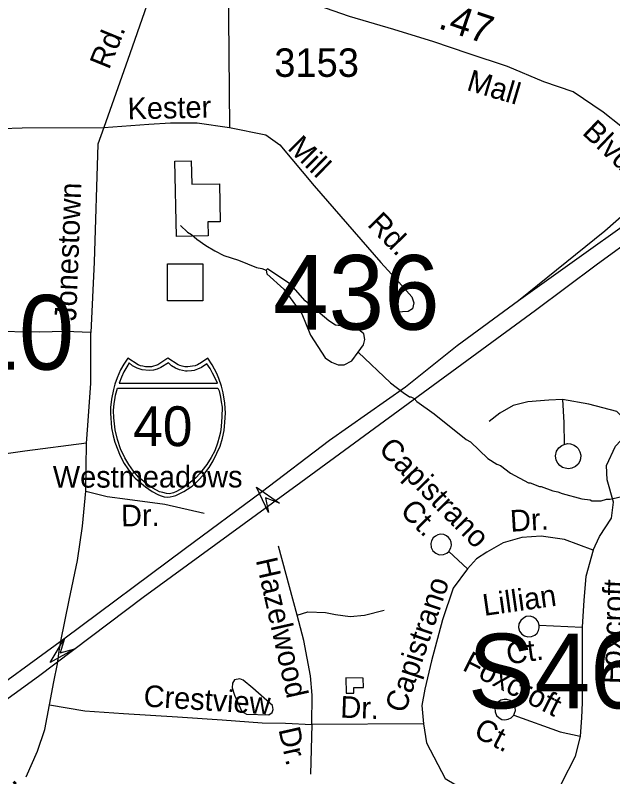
# Model space of a CAD drawing. Extents: x 1547597 to 1699558, y 810033 to 920809.
# Drawn here: x 1603536 to 1606161, y 843955 to 847300 of the extents above; entities that cross this region are included whole.
import ezdxf

# ---------------------------------------------------------------- set-up
doc = ezdxf.new("R2010")
doc.units = 0
for name, color, linetype in [('Exist Cultural Warehouse Building Footprint', 7, 'Continuous'), ('Exist Hydrographic Misc Water Feature', 7, 'Continuous'), ('Exist Road Non-System Type 51', 7, 'Continuous'), ('Exist Road Non-System Type 51 Label', 7, 'Continuous'), ('Exist Road Primary Interstate Divided Center Attributed', 7, 'Continuous'), ('Exist Road Primary Interstate Shield CELL', 7, 'Continuous'), ('Exist Road Primary Interstate Shield Number Label', 7, 'Continuous'), ('Exist Road Primary Interstate Structure Ovrhead Sign Attributed CELL', 7, 'Continuous'), ('Exist Road Primary Interstate Structure Ovrhead Sign Number Label', 7, 'Continuous'), ('Exist Road Primary US Structure Non-Sys NCDOT Attributed CELL', 7, 'Continuous'), ('Exist Road Secondary Mileage Hundredths English Label', 7, 'Continuous'), ('Exist Road Secondary Structure Culvert Number Label', 7, 'Continuous'), ('Exist Road Secondary Structure Standard Bridge Number Label', 7, 'Continuous'), ('Exist Road Secondary Type 51 Attributed', 7, 'Continuous'), ('Exist Road Secondary Type 51 Label', 7, 'Continuous'), ('Exist Road Secondary Type 51 Number Label', 7, 'Continuous')]:
    doc.layers.add(name, color=color, linetype=linetype)

msp = doc.modelspace()

# ---------------------------------------------------------------- linework, layer by layer
at = {"layer": 'Exist Cultural Warehouse Building Footprint'}
for points in [[(1604244.6, 846327.6), (1604237.1, 846658.4), (1604309.3, 846660.1), (1604311.7, 846557.1), (1604433, 846559.9), (1604436.9, 846392.8), (1604382, 846391.6), (1604383.4, 846330.8)], [(1604204.7, 846207.4), (1604360.2, 846207.4), (1604360.2, 846045.8), (1604204.7, 846045.8)]]:
    msp.add_lwpolyline(points, close=True, dxfattribs=at)
at = {"layer": 'Exist Hydrographic Misc Water Feature'}
for points in [[(1604262.4, 846376.1), (1604292.4, 846347.3), (1604310.3, 846337), (1604334, 846316.7), (1604373.5, 846288.2), (1604413.2, 846265.6), (1604452.9, 846245.1), (1604516.7, 846224.2), (1604596.1, 846191.1), (1604620, 846186.8), (1604638.1, 846179.3)], [(1605042.4, 845819.7), (1605066, 845851.8), (1605071.1, 845875.7), (1605067.3, 845900.5), (1605043.5, 845919.8), (1605008.2, 845930.2), (1604943.1, 845938.3), (1604913.5, 845957.6), (1604809.6, 846044.7), (1604746.8, 846117.3), (1604644.3, 846185.4), (1604638.1, 846179.3)], [(1604638.1, 846179.3), (1604641.6, 846164), (1604715.3, 846097), (1604795.7, 845987.9), (1604833.6, 845894.1), (1604897.7, 845794.3), (1604925.5, 845775.8), (1604954.3, 845764.7), (1604980.8, 845764.4), (1605014.8, 845782.2), (1605042.4, 845819.7)], [(1605042.4, 845819.7), (1605184.8, 845685), (1605240.3, 845642.2), (1605268, 845623.9), (1605274, 845623.8), (1605287.9, 845615.6), (1605299.7, 845603.4), (1605376.9, 845548.4), (1605517.3, 845436.4), (1605535.2, 845426.2), (1605612, 845353.1), (1605651.7, 845328.5), (1605667.6, 845322.3), (1605711.2, 845287.7), (1605790.5, 845246.6), (1605798.5, 845246.5), (1605838.3, 845230), (1605846.3, 845229.9), (1605898, 845211.2), (1605919.9, 845206.8), (1605937.8, 845198.6), (1606025.4, 845175.4), (1606061.3, 845170.9), (1606069.3, 845166.8), (1606109.3, 845166.2), (1606133.4, 845173.9), (1606149.4, 845173.7), (1606213.5, 845188.8)], [(1604580.2, 844344.1), (1604537.4, 844379.8), (1604522.3, 844385.4), (1604499.5, 844380.2), (1604490, 844366.5), (1604488.9, 844345.2), (1604498.8, 844313.8), (1604531, 844241.7), (1604551.3, 844229.4), (1604650.3, 844227), (1604664.2, 844236.6), (1604669.6, 844250.4), (1604666.2, 844267.4), (1604580.2, 844344.1)], [(1604989, 844321.9), (1605023.5, 844321.5), (1605022.9, 844346.6), (1605065.3, 844346.4), (1605064.6, 844388.2), (1604988.2, 844389.7), (1604989, 844321.9)]]:
    msp.add_lwpolyline(points, dxfattribs=at)
at = {"layer": 'Exist Road Non-System Type 51'}
msp.add_line((1603845.8, 845209.1), (1603848.8, 845419.5), dxfattribs=at)
for points in [[(1604179.3, 847529.3), (1604040.1, 847129.7), (1603925.9, 846807)], [(1604471.8, 847454.2), (1604477.1, 846806.5)], [(1602957.3, 846794.1), (1603296.7, 846795.8), (1603567, 846805), (1603925.9, 846807)], [(1603925.9, 846807), (1603899, 846733), (1603882.2, 846215.4), (1603867.9, 845906.7)], [(1603925.9, 846807), (1604122.6, 846821), (1604218.5, 846826.9), (1604334.7, 846826.9), (1604477.1, 846806.5)], [(1604477.1, 846806.5), (1604636.9, 846774.5), (1604697.9, 846730.9), (1604849, 846550.6), (1605142.6, 846213.2), (1605220.7, 846126.8), (1605278.8, 846062.8), (1605287.6, 846036.7), (1605281.7, 846010.5), (1605261.4, 845998.9), (1605212, 845996)], [(1603867.9, 845906.7), (1603756.2, 845910.1), (1603641.2, 845907.1), (1603424.1, 845910.4), (1603306, 845910.8), (1603175.2, 845914.7), (1603025, 845909.6), (1602865.4, 845911.2)], [(1603848.8, 845419.5), (1603855.6, 845498.1), (1603867.6, 845683.1), (1603867.9, 845906.7)], [(1605940.5, 845611.2), (1605879.3, 845609.4), (1605787.6, 845601.6), (1605723.5, 845586.1), (1605664.8, 845552.3), (1605618.4, 845514.8)], [(1605940.5, 845611.2), (1605945.9, 845510.6), (1605946.7, 845414.7)], [(1606262.1, 845479.1), (1606177.9, 845558.8), (1606056.2, 845591.6), (1605940.5, 845611.2)], [(1606074.9, 844949.8), (1606103, 845010.7), (1606154.5, 845090.3), (1606163.8, 845160.6), (1606135.7, 845259), (1606133.4, 845322.2), (1606173.2, 845406.5), (1606217.6, 845455.7), (1606262.1, 845479.1)], [(1603848.8, 845419.5), (1603579.1, 845384.8), (1603384.2, 845357), (1603297.2, 845325.6), (1603217.1, 845259.4), (1603154.5, 845154.9), (1603144.1, 844987.8), (1603164.9, 844496.7), (1603168.4, 844371.3), (1603154.5, 844301.6), (1603116.2, 844238.9), (1602987.4, 844120.5), (1602744.3, 843955.3)], [(1605946.7, 845414.7), (1605961.4, 845418), (1605975.2, 845416.7), (1605990.9, 845411.6), (1606001.2, 845404.4), (1606009, 845396.8), (1606016.1, 845382.5), (1606020.2, 845367.4), (1606019.3, 845351.2), (1606016.1, 845340.9), (1606008.6, 845328.2), (1605996.8, 845318.3), (1605981.2, 845309.8), (1605966.2, 845306.9), (1605951.8, 845309.6), (1605939.7, 845313.6), (1605928.2, 845321.8), (1605919, 845332), (1605911.9, 845345.8), (1605909.3, 845364.9), (1605913.7, 845385.2), (1605924, 845400.2), (1605936.2, 845409.9), (1605946.7, 845414.7)], [(1603737.2, 844550.3), (1603772.4, 844731.2), (1603810.4, 844904.4), (1603831.4, 845055), (1603845.8, 845209.1)], [(1603845.8, 845209.1), (1603940.4, 845186.2), (1604029.3, 845174.3), (1604193.4, 845152.5), (1604365.4, 845113)], [(1605443.9, 844950.2), (1605449.3, 844959.7), (1605451.6, 844971.7), (1605450.5, 844985.7), (1605446.3, 844996.4), (1605439.5, 845005.9), (1605430.2, 845013.3), (1605418.9, 845018.6), (1605404.7, 845020.1), (1605392.9, 845017.9), (1605381.8, 845012.3), (1605372.2, 845004.7), (1605364.7, 844991.5), (1605360.9, 844979.7), (1605362.9, 844962.5), (1605371, 844946.5), (1605383.6, 844936.4), (1605397.5, 844929.8), (1605416.7, 844930.6), (1605431.5, 844937.3), (1605440.4, 844944.5), (1605443.9, 844950.2)], [(1606074.9, 844949.8), (1605948.6, 844997.1), (1605845.6, 845011.1), (1605761.3, 845006.4), (1605679.4, 844983), (1605606.9, 844940.9), (1605562.4, 844912.7), (1605522.6, 844868.2)], [(1604775, 844665.3), (1604693.1, 844967.4)], [(1605440.4, 844944.5), (1605522.6, 844868.2)], [(1606074.9, 844949.8), (1606042.5, 844834), (1606033.1, 844730.9), (1606026.1, 844611.5)], [(1605522.6, 844868.2), (1605459.7, 844782.5), (1605412.9, 844644.3), (1605363.8, 844463.9), (1605335.7, 844339.8), (1605321.6, 844267.2), (1605328.7, 844187.5)], [(1604775, 844665.3), (1604821.8, 844679.3), (1604899, 844677), (1604943.5, 844667.6), (1605006.7, 844658.2), (1605069.9, 844665.3), (1605156.5, 844686.3)], [(1604838.2, 844183.8), (1604840.5, 844313.9), (1604833.5, 844398.2), (1604803.1, 844552.8), (1604775, 844665.3)], [(1605833.9, 844597.1), (1605837.1, 844609.3), (1605837.7, 844620.1), (1605832.8, 844635), (1605824.7, 844646.5), (1605810.8, 844655.4), (1605798.3, 844659.9), (1605780.5, 844658.4), (1605768.1, 844652.1), (1605756.1, 844640.5), (1605748.6, 844626.7), (1605747.1, 844610.5), (1605751.4, 844595), (1605761.5, 844581), (1605773.1, 844573.3), (1605786.9, 844569.1), (1605803.7, 844570.3), (1605818.8, 844576.6), (1605828.8, 844585.6), (1605833.9, 844597.1)], [(1605837.7, 844620.1), (1606026.1, 844611.5)], [(1606026.1, 844611.5), (1606026.1, 844281.2), (1606023.8, 844213.3), (1606016.8, 844133.6)], [(1603721.4, 844451), (1603729.4, 844507.2), (1603737.2, 844550.3)], [(1603686.3, 844270.2), (1603705.7, 844371.5), (1603721.4, 844451)], [(1603584.8, 843954.3), (1603634.2, 844067.9), (1603666.6, 844162.3), (1603686.3, 844270.2)], [(1603686.3, 844270.2), (1603842.1, 844244.5), (1604011.7, 844232.3), (1604249.2, 844217.3), (1604444.8, 844204.9), (1604620.4, 844192.3), (1604723.6, 844189.7), (1604838.2, 844183.8)], [(1605729.6, 844234.7), (1605732.8, 844246.2), (1605732, 844257), (1605728.1, 844268.7), (1605720.3, 844281.1), (1605709.7, 844289.1), (1605695.6, 844294.2), (1605683, 844293.9), (1605669.7, 844291.9), (1605656.3, 844282.2), (1605647.7, 844270.4), (1605642.8, 844257.3), (1605643.7, 844240.4), (1605650.5, 844224.1), (1605661.9, 844213.2), (1605674, 844207), (1605687.2, 844204.5), (1605701.8, 844207.4), (1605714.8, 844214), (1605725.8, 844224.8), (1605729.6, 844234.7)], [(1605725.8, 844224.8), (1605930.2, 844152.4), (1606016.8, 844133.6)], [(1604838.2, 844183.8), (1604833.5, 843966)], [(1605328.7, 844187.5), (1604838.2, 844183.8)], [(1605328.7, 844187.5), (1605342.7, 844104.3), (1605424.7, 843947.3), (1605551, 843872.4), (1605684.5, 843825.5), (1605855.3, 843764.6)], [(1606016.8, 844133.6), (1605995.7, 844043.4), (1605934.9, 843926.3), (1605892.8, 843837.3), (1605855.3, 843764.6)]]:
    msp.add_lwpolyline(points, dxfattribs=at)
at = {"layer": 'Exist Road Primary Interstate Divided Center Attributed'}
for points in [[(1606440, 846611.4), (1606221.9, 846435.9), (1606126, 846351.6), (1605745.9, 846045.7)], [(1606488.4, 846575.3), (1605745.9, 846045.7)], [(1599818.8, 841557.2), (1600350.6, 841958.7), (1600867.3, 842325.9), (1601449.6, 842758.1), (1601878.4, 843077.8), (1602246.6, 843349.2), (1602589.3, 843620.3), (1603002.8, 843931.6), (1603315.8, 844163.3), (1603639.1, 844396.2), (1604098, 844743.9), (1604791.3, 845249.5), (1605821.1, 846004.6), (1606087, 846204), (1606465.8, 846478.6), (1606544.1, 846528.1)], [(1605745.9, 846045.7), (1605477.1, 845848.1), (1605250.2, 845666.6), (1604916.7, 845432.5), (1604616.6, 845203.2), (1604283.9, 844957.6), (1603749.2, 844559)], [(1603749.2, 844559), (1603350.9, 844269.7), (1602985.4, 844007.7), (1602205.2, 843461.8), (1601812.4, 843177.9), (1600912.8, 842516.1), (1600254.5, 842037.9), (1599906.5, 841775.8), (1599790.2, 841685.6), (1598872.7, 840996.7), (1598523.5, 840738.7), (1598308.7, 840589.9)]]:
    msp.add_lwpolyline(points, dxfattribs=at)
at = {"layer": 'Exist Road Primary Interstate Shield CELL'}
for points in [[(1604207.1, 845183.2), (1604216.6, 845184.1), (1604229.3, 845186.6), (1604241.7, 845190.7), (1604255.8, 845196.9), (1604276.6, 845208.5), (1604293.4, 845218.3), (1604312.7, 845231.3), (1604338.9, 845255), (1604364.9, 845282.4), (1604387.9, 845313.5), (1604406.1, 845342.5), (1604422.2, 845375.6), (1604435.6, 845406.5), (1604446.3, 845441.9), (1604453.4, 845476.1), (1604456.9, 845511.8), (1604459.3, 845551.4), (1604456.6, 845595.9), (1604448.9, 845641.5), (1604441.6, 845669.8), (1604430.6, 845703.8), (1604421.6, 845725.4), (1604400.8, 845763.9), (1604382, 845793.5), (1604354.8, 845774.3), (1604337, 845764.9), (1604326.2, 845760), (1604315, 845757.8), (1604294.5, 845755.3), (1604281.6, 845755.9), (1604269.7, 845758.6), (1604259.6, 845760.8), (1604251.3, 845764.9), (1604207.1, 845793.5), (1604162.8, 845764.9), (1604153.5, 845760.6), (1604144, 845758.6), (1604134.9, 845756.1), (1604119.7, 845755.3), (1604108.2, 845755.7), (1604096.3, 845757.8), (1604086.9, 845759.8), (1604076.4, 845764.9), (1604031.3, 845793.5), (1604013.6, 845767.8), (1603999.1, 845742.3), (1603983.7, 845706.4), (1603974.2, 845678.6), (1603967.4, 845655.7), (1603959, 845613.8), (1603954.7, 845577.2), (1603954, 845551.4), (1603958.7, 845486.8), (1603965.8, 845452.5), (1603973, 845424.7), (1603996.9, 845364.7), (1604014.8, 845331), (1604030.2, 845306.9), (1604051.8, 845279.7), (1604063.5, 845266.8), (1604108.3, 845227.6), (1604138.2, 845207.1), (1604162.1, 845194.2), (1604173.4, 845190), (1604190.9, 845185.1)], [(1604036.7, 845772.7), (1604025.7, 845755.8), (1604013, 845733), (1604002.9, 845709.3), (1603992.5, 845683.1), (1604424.1, 845683), (1604414, 845705.4), (1604403.3, 845727.9), (1604392, 845748.5), (1604378.3, 845768.4), (1604354.1, 845753.1), (1604336.5, 845744.8), (1604322.3, 845739.9), (1604310.3, 845737.2), (1604291.7, 845735.8), (1604283.4, 845736.2), (1604257.4, 845742.1), (1604239.9, 845749.3), (1604223.2, 845760.4), (1604209.7, 845773.2), (1604175.5, 845752.5), (1604160.3, 845745.8), (1604142.9, 845741.3), (1604123.8, 845738.9), (1604094.4, 845742.1), (1604071.3, 845750.1), (1604051.4, 845760.4)], [(1604426.6, 845661.7), (1604431.2, 845649.5), (1604437.6, 845622.4), (1604440.9, 845601.6), (1604444.4, 845577.6), (1604443.2, 845536.5), (1604441.2, 845493.9), (1604437.3, 845468.7), (1604432, 845445.8), (1604424.9, 845420.3), (1604413.3, 845386.5), (1604397.4, 845357.8), (1604377.5, 845326), (1604356.1, 845298.1), (1604346.7, 845286.6), (1604329, 845267.9), (1604296.8, 845242), (1604273.3, 845224.4), (1604245.1, 845207.8), (1604230.8, 845201.4), (1604214.1, 845197.9), (1604200.4, 845198.9), (1604183.8, 845203.3), (1604170.4, 845207), (1604140.9, 845222.9), (1604117.1, 845238.8), (1604077.3, 845271.5), (1604055.9, 845296.6), (1604035.8, 845326), (1604017.9, 845356.1), (1603998.9, 845395.7), (1603985.4, 845435.6), (1603975.6, 845478.7), (1603969, 845531.4), (1603968.3, 845563.4), (1603970.2, 845594.3), (1603973.2, 845610.4), (1603977.1, 845630.5), (1603985, 845661.5)]]:
    msp.add_lwpolyline(points, close=True, dxfattribs=at)
at = {"layer": 'Exist Road Primary Interstate Structure Ovrhead Sign Attributed CELL'}
msp.add_lwpolyline([(1604648.9, 845114.9), (1604595.6, 845226.3), (1604697.4, 845156.4), (1604635.7, 845179.4)], close=True, dxfattribs=at)
at = {"layer": 'Exist Road Primary US Structure Non-Sys NCDOT Attributed CELL'}
msp.add_lwpolyline([(1603797.6, 844517), (1603690, 844456.5), (1603752.9, 844562.7), (1603734.2, 844499.6)], close=True, dxfattribs=at)
at = {"layer": 'Exist Road Secondary Type 51 Attributed'}
msp.add_lwpolyline([(1606440, 846611.4), (1606359.3, 846676), (1606274.3, 846750.5), (1606118.8, 846874.7), (1605986.8, 846962.7), (1605857.4, 847007.2), (1605697.6, 847074.1), (1605526.1, 847132.2), (1605374.1, 847183.4), (1605199.3, 847236.8), (1605004.7, 847294.4), (1604899.2, 847330.9), (1604782.3, 847365.6), (1604664.8, 847404), (1604471.8, 847454.2), (1604392.8, 847476), (1604179.3, 847529.3)], dxfattribs=at)

# ---------------------------------------------------------------- texts
at = {"layer": 'Exist Road Non-System Type 51 Label'}
for s, rotation, p in [('Rd.', 67.8479, (1603947.9, 847057.5)), ('Kester', 1.3657, (1604030.7, 846842.1)), ('Mill', 315.4151, (1604728.4, 846712.9)), ('Jonestown', 87.8153, (1603803.5, 845956)), ('Rd.', 314.3546, (1605078.7, 846377.6)), ('Capistrano', 314.7034, (1605127.6, 845388.7)), ('Westmeadows', 0.0773, (1603701.5, 845224.6)), ('Ct.', 314.7034, (1605221.9, 845117.6)), ('Dr.', 0.9437, (1604001.7, 845054.1)), ('Dr.', 3.4505, (1605712.2, 845030.8)), ('Hazelwood', 282.711, (1604592.3, 844906.8)), ('Capistrano', 71.3687, (1605247.6, 844229.8)), ('Foxcroft', 88.0167, (1606198.5, 844361)), ('Lillian', 8.0194, (1605595.8, 844661.2)), ('Ct.', 8.0194, (1605699.9, 844447.7)), ('Foxcroft', 332.9533, (1605495.4, 844425.6)), ('Crestview', 356.3818, (1604097.9, 844263.5)), ('Dr.', 357.8835, (1604962.8, 844214.7)), ('Ct.', 332.9533, (1605544.6, 844133.7)), ('Dr.', 282.711, (1604691.8, 844162.6)), ('Rd.', 42.2222, (1603405.5, 843801.5))]:
    msp.add_text(s, height=95, rotation=rotation, dxfattribs=at).set_placement(p)
at = {"layer": 'Exist Road Primary Interstate Shield Number Label'}
msp.add_text('40', height=175, dxfattribs=at).set_placement((1604054.2, 845407))
at = {"layer": 'Exist Road Primary Interstate Structure Ovrhead Sign Number Label'}
msp.add_text('S464', height=328.08, dxfattribs=at).set_placement((1605524.4, 844255.2))
at = {"layer": 'Exist Road Secondary Mileage Hundredths English Label'}
msp.add_text('.47', height=125, rotation=341.4043, dxfattribs=at).set_placement((1605389.2, 847244.2))
at = {"layer": 'Exist Road Secondary Structure Culvert Number Label'}
msp.add_text('C510', height=328.08, dxfattribs=at).set_placement((1602747.1, 845743.1))
at = {"layer": 'Exist Road Secondary Structure Standard Bridge Number Label'}
msp.add_text('436', height=328.08, dxfattribs=at).set_placement((1604668.3, 845918.3))
at = {"layer": 'Exist Road Secondary Type 51 Label'}
for s, rotation, p in [('Mall', 343.5133, (1605514.3, 846972)), ('Blvd.', 316.3794, (1606022.3, 846780.4))]:
    msp.add_text(s, height=95, rotation=rotation, dxfattribs=at).set_placement(p)
at = {"layer": 'Exist Road Secondary Type 51 Number Label'}
msp.add_text('3153', height=125, dxfattribs=at).set_placement((1604674, 847029.1))

doc.saveas('drawing.dxf')
